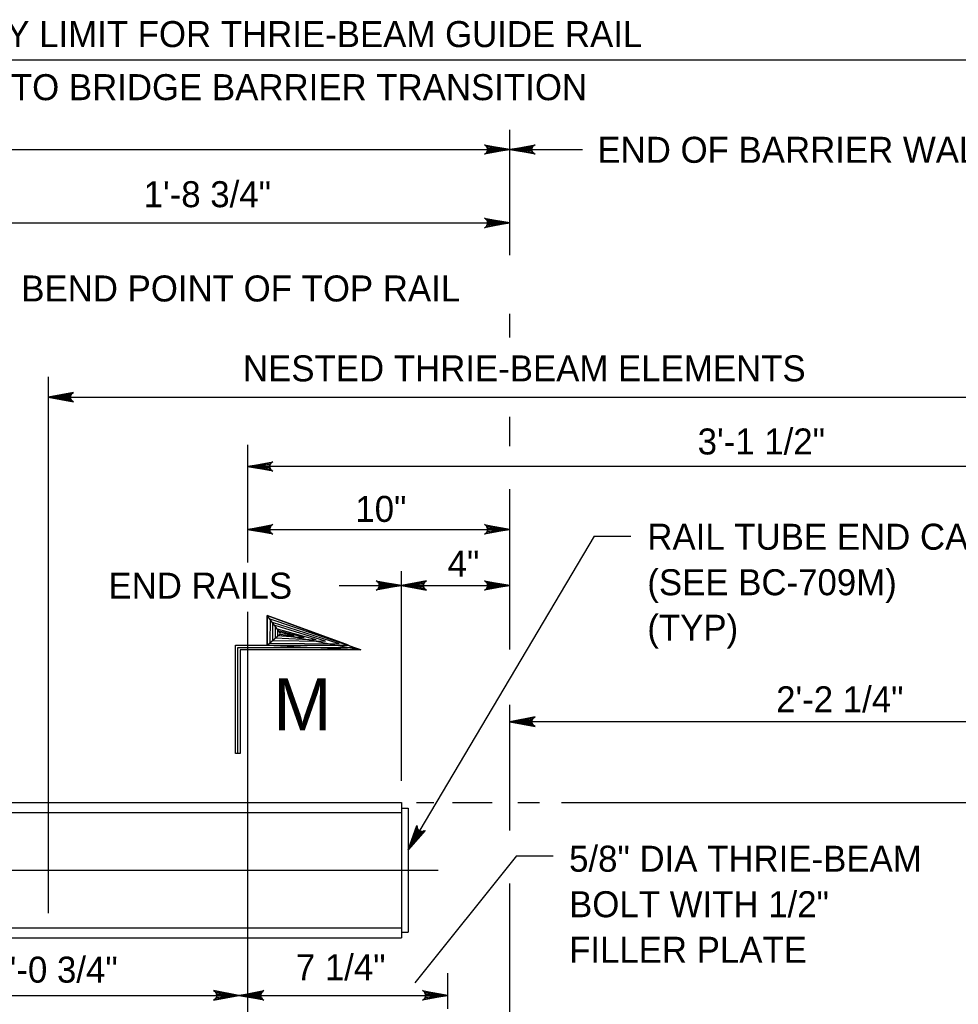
# Model space of a CAD drawing. Extents: x 632007860 to 635435983, y 295418622 to 297794622.
# Drawn here: x 633912560 to 634022495, y 296854867 to 296970238 of the extents above; entities that cross this region are included whole.
import ezdxf

# ---------------------------------------------------------------- set-up
doc = ezdxf.new("R2010")
doc.units = 0
for name, color, linetype in [('8', 7, 'Continuous'), ('S-DETL-DIMS', 7, 'Continuous'), ('S-DETL-T120', 7, 'Continuous'), ('S-DETL-T240', 7, 'Continuous'), ('S-MISC-CNTR-WT01', 7, 'Continuous'), ('S-STEL', 7, 'Continuous')]:
    doc.layers.add(name, color=color, linetype=linetype)

msp = doc.modelspace()

# ---------------------------------------------------------------- linework, layer by layer
at = {"layer": '8'}
for p, q in [((633939260, 296900841), (633939260, 296829292)), ((633868306, 296870586), (633961584, 296870586))]:
    msp.add_line(p, q, dxfattribs=at)
at = {"layer": 'S-DETL-DIMS'}
for p, q in [((634036429, 296965493), (633865981, 296965493)), ((633969961, 296942634), (633969961, 296957344)), ((633846134, 296955027), (633969961, 296955027)), ((633969961, 296955027), (633978485, 296955027)), ((633846134, 296946422), (633969961, 296946422)), ((633969961, 296933002), (633969961, 296935786)), ((633915901, 296928407), (633915901, 296865553)), ((633915901, 296926015), (634041984, 296926015)), ((633969961, 296920260), (633969961, 296923702)), ((634058156, 296917877), (633939260, 296917877)), ((633969961, 296896448), (633969961, 296915210)), ((633939260, 296910515), (633969961, 296910515)), ((633979827, 296909738), (633958055, 296872976)), ((633979827, 296909738), (633984159, 296909738)), ((633957262, 296881040), (633957262, 296905618)), ((633949984, 296903929), (633969961, 296903929)), ((633969961, 296875227), (633969961, 296889956)), ((634055501, 296887980), (633969961, 296887980)), ((633959028, 296878526), (633961079, 296878526)), ((633963246, 296878526), (633967881, 296878526)), ((633970901, 296878526), (633973447, 296878526)), ((633976025, 296878526), (634041129, 296878526)), ((633970738, 296872258), (633958829, 296857366)), ((633970738, 296872258), (633975057, 296872258)), ((633969961, 296846899), (633969961, 296869036)), ((633962703, 296854323), (633962703, 296858534)), ((633897731, 296855912), (633962703, 296855912))]:
    msp.add_line(p, q, dxfattribs=at)
for points in [[(633969961, 296955027), (633967002, 296954472), (633967116, 296954551), (633967230, 296954630), (633967288, 296954729), (633967347, 296954828), (633967364, 296954928), (633967381, 296955027), (633967364, 296955126), (633967347, 296955225), (633967288, 296955325), (633967230, 296955424), (633967116, 296955503), (633967002, 296955582), (633969961, 296955027), (633967116, 296955503), (633967230, 296955424), (633969961, 296955027), (633967288, 296955325), (633967347, 296955225), (633969961, 296955027), (633967364, 296955126), (633967381, 296955027), (633969961, 296955027), (633967364, 296954928), (633967347, 296954828), (633969961, 296955027), (633967288, 296954729), (633967230, 296954630), (633969961, 296955027), (633967116, 296954551)], [(633969961, 296955027), (633972920, 296955582), (633972806, 296955503), (633972692, 296955424), (633972633, 296955325), (633972575, 296955225), (633972558, 296955126), (633972541, 296955027), (633972558, 296954928), (633972575, 296954828), (633972633, 296954729), (633972692, 296954630), (633972806, 296954551), (633972920, 296954472), (633969961, 296955027), (633972806, 296954551), (633972692, 296954630), (633969961, 296955027), (633972633, 296954729), (633972575, 296954828), (633969961, 296955027), (633972558, 296954928), (633972541, 296955027), (633969961, 296955027), (633972558, 296955126), (633972575, 296955225), (633969961, 296955027), (633972633, 296955325), (633972692, 296955424), (633969961, 296955027), (633972806, 296955503)], [(633969961, 296946422), (633967002, 296945867), (633967116, 296945946), (633967230, 296946025), (633967288, 296946125), (633967347, 296946224), (633967364, 296946323), (633967381, 296946422), (633967364, 296946522), (633967347, 296946621), (633967288, 296946720), (633967230, 296946819), (633967116, 296946898), (633967002, 296946977), (633969961, 296946422), (633967116, 296946898), (633967230, 296946819), (633969961, 296946422), (633967288, 296946720), (633967347, 296946621), (633969961, 296946422), (633967364, 296946522), (633967381, 296946422), (633969961, 296946422), (633967364, 296946323), (633967347, 296946224), (633969961, 296946422), (633967288, 296946125), (633967230, 296946025), (633969961, 296946422), (633967116, 296945946)], [(633915901, 296926015), (633918860, 296925460), (633918746, 296925539), (633918632, 296925618), (633918573, 296925717), (633918514, 296925816), (633918497, 296925915), (633918480, 296926015), (633918497, 296926114), (633918514, 296926213), (633918573, 296926312), (633918632, 296926411), (633918746, 296926490), (633918860, 296926569), (633915901, 296926015), (633918746, 296926490), (633918632, 296926411), (633915901, 296926015), (633918573, 296926312), (633918514, 296926213), (633915901, 296926015), (633918497, 296926114), (633918480, 296926015), (633915901, 296926015), (633918497, 296925915), (633918514, 296925816), (633915901, 296926015), (633918573, 296925717), (633918632, 296925618), (633915901, 296926015), (633918746, 296925539)], [(633939260, 296917877), (633942219, 296918431), (633942105, 296918352), (633941991, 296918273), (633941933, 296918174), (633941874, 296918075), (633941857, 296917976), (633941840, 296917877), (633941857, 296917777), (633941874, 296917678), (633941933, 296917579), (633941991, 296917480), (633942105, 296917401), (633942219, 296917322), (633939260, 296917877), (633942105, 296917401), (633941991, 296917480), (633939260, 296917877), (633941933, 296917579), (633941874, 296917678), (633939260, 296917877), (633941857, 296917777), (633941840, 296917877), (633939260, 296917877), (633941857, 296917976), (633941874, 296918075), (633939260, 296917877), (633941933, 296918174), (633941991, 296918273), (633939260, 296917877), (633942105, 296918352)], [(633939260, 296910515), (633942219, 296911070), (633942105, 296910991), (633941991, 296910912), (633941933, 296910812), (633941874, 296910713), (633941857, 296910614), (633941840, 296910515), (633941857, 296910415), (633941874, 296910316), (633941933, 296910217), (633941991, 296910118), (633942105, 296910039), (633942219, 296909960), (633939260, 296910515), (633942105, 296910039), (633941991, 296910118), (633939260, 296910515), (633941933, 296910217), (633941874, 296910316), (633939260, 296910515), (633941857, 296910415), (633941840, 296910515), (633939260, 296910515), (633941857, 296910614), (633941874, 296910713), (633939260, 296910515), (633941933, 296910812), (633941991, 296910912), (633939260, 296910515), (633942105, 296910991)], [(633969961, 296910515), (633967002, 296909960), (633967116, 296910039), (633967230, 296910118), (633967288, 296910217), (633967347, 296910316), (633967364, 296910415), (633967381, 296910515), (633967364, 296910614), (633967347, 296910713), (633967288, 296910812), (633967230, 296910912), (633967116, 296910991), (633967002, 296911070), (633969961, 296910515), (633967116, 296910991), (633967230, 296910912), (633969961, 296910515), (633967288, 296910812), (633967347, 296910713), (633969961, 296910515), (633967364, 296910614), (633967381, 296910515), (633969961, 296910515), (633967364, 296910415), (633967347, 296910316), (633969961, 296910515), (633967288, 296910217), (633967230, 296910118), (633969961, 296910515), (633967116, 296910039)], [(633957262, 296903929), (633954303, 296903375), (633954417, 296903454), (633954531, 296903533), (633954590, 296903632), (633954648, 296903731), (633954665, 296903830), (633954682, 296903929), (633954665, 296904029), (633954648, 296904128), (633954590, 296904227), (633954531, 296904326), (633954417, 296904405), (633954303, 296904484), (633957262, 296903929), (633954417, 296904405), (633954531, 296904326), (633957262, 296903929), (633954590, 296904227), (633954648, 296904128), (633957262, 296903929), (633954665, 296904029), (633954682, 296903929), (633957262, 296903929), (633954665, 296903830), (633954648, 296903731), (633957262, 296903929), (633954590, 296903632), (633954531, 296903533), (633957262, 296903929), (633954417, 296903454)], [(633957262, 296903929), (633960221, 296903375), (633960107, 296903454), (633959993, 296903533), (633959935, 296903632), (633959876, 296903731), (633959859, 296903830), (633959842, 296903929), (633959859, 296904029), (633959876, 296904128), (633959935, 296904227), (633959993, 296904326), (633960107, 296904405), (633960221, 296904484), (633957262, 296903929), (633960107, 296904405), (633959993, 296904326), (633957262, 296903929), (633959935, 296904227), (633959876, 296904128), (633957262, 296903929), (633959859, 296904029), (633959842, 296903929), (633957262, 296903929), (633959859, 296903830), (633959876, 296903731), (633957262, 296903929), (633959935, 296903632), (633959993, 296903533), (633957262, 296903929), (633960107, 296903454)], [(633969961, 296903929), (633967002, 296903375), (633967116, 296903454), (633967230, 296903533), (633967288, 296903632), (633967347, 296903731), (633967364, 296903830), (633967381, 296903929), (633967364, 296904029), (633967347, 296904128), (633967288, 296904227), (633967230, 296904326), (633967116, 296904405), (633967002, 296904484), (633969961, 296903929), (633967116, 296904405), (633967230, 296904326), (633969961, 296903929), (633967288, 296904227), (633967347, 296904128), (633969961, 296903929), (633967364, 296904029), (633967381, 296903929), (633969961, 296903929), (633967364, 296903830), (633967347, 296903731), (633969961, 296903929), (633967288, 296903632), (633967230, 296903533), (633969961, 296903929), (633967116, 296903454)], [(633938102, 296884247), (633938102, 296896682), (633951793, 296896682), (633952520, 296896418), (633938366, 296896418), (633938366, 296884247), (633937837, 296884247), (633937837, 296896947), (633951066, 296896947), (633941541, 296900414), (633941541, 296896947), (633952520, 296896418), (633941882, 296899988), (633941859, 296897201), (633949991, 296897109), (633942169, 296899621), (633942169, 296897499), (633948362, 296897408), (633942467, 296899243), (633942479, 296897820), (633947284, 296897580), (633942754, 296898841), (633942765, 296898084), (633945862, 296897832), (633943006, 296898577), (633943041, 296898256), (633944726, 296898061), (633943012, 296898419), (633941541, 296900414), (633941541, 296896947), (633943041, 296898256), (633952520, 296896418)], [(633969961, 296887980), (633972920, 296887425), (633972806, 296887504), (633972692, 296887583), (633972633, 296887682), (633972575, 296887782), (633972558, 296887881), (633972541, 296887980), (633972558, 296888079), (633972575, 296888178), (633972633, 296888278), (633972692, 296888377), (633972806, 296888456), (633972920, 296888535), (633969961, 296887980), (633972806, 296888456), (633972692, 296888377), (633969961, 296887980), (633972633, 296888278), (633972575, 296888178), (633969961, 296887980), (633972558, 296888079), (633972541, 296887980), (633969961, 296887980), (633972558, 296887881), (633972575, 296887782), (633969961, 296887980), (633972633, 296887682), (633972692, 296887583), (633969961, 296887980), (633972806, 296887504)], [(633958055, 296872976), (633959085, 296875805), (633959095, 296875667), (633959105, 296875528), (633959160, 296875427), (633959216, 296875326), (633959292, 296875261), (633959369, 296875196), (633959463, 296875160), (633959557, 296875124), (633959673, 296875124), (633959788, 296875124), (633959914, 296875182), (633960040, 296875240), (633958055, 296872976), (633959914, 296875182), (633959788, 296875124), (633958055, 296872976), (633959673, 296875124), (633959557, 296875124), (633958055, 296872976), (633959463, 296875160), (633959369, 296875196), (633958055, 296872976), (633959292, 296875261), (633959216, 296875326), (633958055, 296872976), (633959160, 296875427), (633959105, 296875528), (633958055, 296872976), (633959095, 296875667)], [(633938208, 296855912), (633935249, 296856467), (633935363, 296856388), (633935477, 296856309), (633935536, 296856210), (633935595, 296856110), (633935612, 296856011), (633935629, 296855912), (633935612, 296855813), (633935595, 296855713), (633935536, 296855614), (633935477, 296855515), (633935363, 296855436), (633935249, 296855357), (633938208, 296855912), (633935363, 296855436), (633935477, 296855515), (633938208, 296855912), (633935536, 296855614), (633935595, 296855713), (633938208, 296855912), (633935612, 296855813), (633935629, 296855912), (633938208, 296855912), (633935612, 296856011), (633935595, 296856110), (633938208, 296855912), (633935536, 296856210), (633935477, 296856309), (633938208, 296855912), (633935363, 296856388)], [(633938208, 296855912), (633941168, 296856467), (633941054, 296856388), (633940940, 296856309), (633940881, 296856210), (633940822, 296856110), (633940805, 296856011), (633940788, 296855912), (633940805, 296855813), (633940822, 296855713), (633940881, 296855614), (633940940, 296855515), (633941054, 296855436), (633941168, 296855357), (633938208, 296855912), (633941054, 296855436), (633940940, 296855515), (633938208, 296855912), (633940881, 296855614), (633940822, 296855713), (633938208, 296855912), (633940805, 296855813), (633940788, 296855912), (633938208, 296855912), (633940805, 296856011), (633940822, 296856110), (633938208, 296855912), (633940881, 296856210), (633940940, 296856309), (633938208, 296855912), (633941054, 296856388)], [(633962703, 296855912), (633959744, 296855357), (633959858, 296855436), (633959972, 296855515), (633960031, 296855614), (633960089, 296855713), (633960106, 296855813), (633960123, 296855912), (633960106, 296856011), (633960089, 296856110), (633960031, 296856210), (633959972, 296856309), (633959858, 296856388), (633959744, 296856467), (633962703, 296855912), (633959858, 296856388), (633959972, 296856309), (633962703, 296855912), (633960031, 296856210), (633960089, 296856110), (633962703, 296855912), (633960106, 296856011), (633960123, 296855912), (633962703, 296855912), (633960106, 296855813), (633960089, 296855713), (633962703, 296855912), (633960031, 296855614), (633959972, 296855515), (633962703, 296855912), (633959858, 296855436)]]:
    msp.add_lwpolyline(points, dxfattribs=at)
msp.add_lwpolyline([(633938366, 296884247), (633937837, 296884247), (633937837, 296896947), (633941541, 296896947), (633941541, 296900414), (633952520, 296896418), (633938366, 296896418)], close=True, dxfattribs=at)
at = {"layer": 'S-MISC-CNTR-WT01'}
msp.add_line((633939260, 296920416), (633939260, 296906616), dxfattribs=at)
at = {"layer": 'S-STEL'}
for p, q in [((633801783, 296878526), (633957262, 296878526)), ((633957262, 296878526), (633957262, 296862650)), ((633801783, 296877334), (633957262, 296877334)), ((633957249, 296877852), (633958055, 296877852)), ((633958055, 296877852), (633958055, 296863325)), ((633851910, 296863843), (633957262, 296863843)), ((633957249, 296863325), (633958055, 296863325)), ((633904078, 296862650), (633957262, 296862650))]:
    msp.add_line(p, q, dxfattribs=at)

# ---------------------------------------------------------------- texts
at = {"layer": 'S-DETL-T120'}
for s, height, p in [('39\'-4 3/4" PAY LIMIT FOR THRIE-BEAM GUIDE RAIL', 3048.01, (633887227, 296967028)), ('TO BRIDGE BARRIER TRANSITION', 3048.01, (633911527, 296960808)), ('END OF BARRIER WALL', 3048.01, (633980227, 296953467)), ('1\'-8 3/4"', 3048, (633927081, 296948266)), ('BEND POINT OF TOP RAIL', 3048.01, (633912742, 296937219)), ('NESTED THRIE-BEAM ELEMENTS', 3048.01, (633938711, 296927858)), ('3\'-1 1/2"', 3048, (633991970, 296919291)), ('10"', 3048, (633951872, 296911392)), ('RAIL TUBE END CAP', 3048.01, (633986071, 296908132)), ('4"', 3048, (633962683, 296904987)), ('(SEE BC-709M)', 3048.01, (633986071, 296902798)), ('END RAILS', 3048, (633922953, 296902398)), ('(TYP)', 3048, (633986071, 296897464)), ('2\'-2 1/4"', 3048, (634001160, 296889081)), ('5/8" DIA THRIE-BEAM', 3048.01, (633976908, 296870404)), ('BOLT WITH 1/2"', 3048.01, (633976908, 296865070)), ('FILLER PLATE', 3048.01, (633976908, 296859736)), ('7 1/4"', 3048, (633944902, 296857685)), ('1\'-0 3/4"', 3048, (633909126, 296857406))]:
    msp.add_text(s, height=height, dxfattribs=at).set_placement(p)
at = {"layer": 'S-DETL-T240'}
msp.add_text('M', height=6096, dxfattribs=at).set_placement((633942276, 296886960))

doc.saveas('drawing.dxf')
